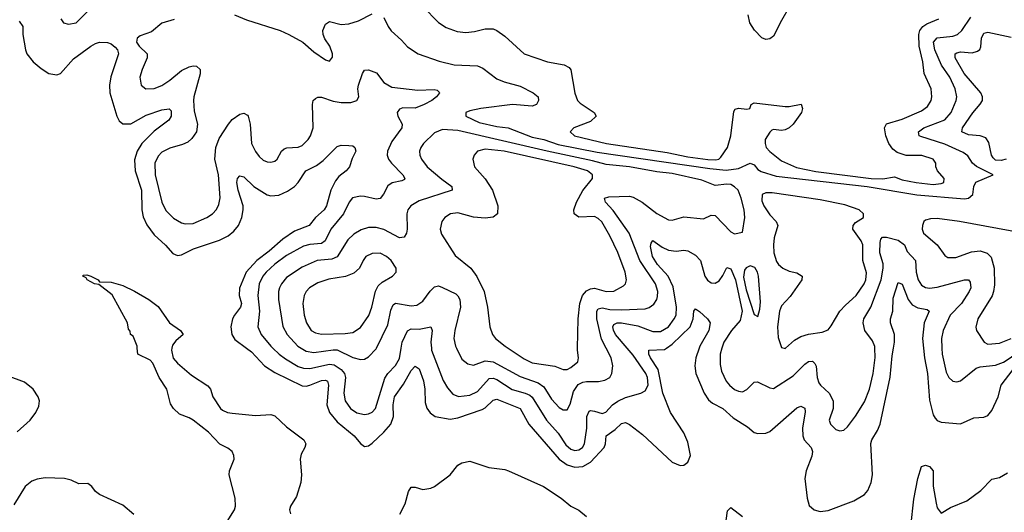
# Model space of a CAD drawing. Header units: inches. Extents: x 1834610 to 2027685, y 642842 to 774116.
# Tile 402 of 632: x 2004200 to 2009254, y 659158 to 661685. Entities that reach past the tile are written whole.
import ezdxf

# ---------------------------------------------------------------- set-up
doc = ezdxf.new("R2010")
doc.units = ezdxf.units.IN
doc.header["$MEASUREMENT"] = 0
doc.layers.add('C0605', color=7, linetype='Continuous')
doc.layers.add('C0606', color=7, linetype='Continuous')

msp = doc.modelspace()

# ---------------------------------------------------------------- linework, layer by layer
at = {"layer": 'C0605', "color": 5}
for points, elevation in [([(2005239.3, 659070), (2005302.4, 659170), (2005308, 659190), (2005306.5, 659230), (2005274.6, 659350), (2005277.1, 659370), (2005300.2, 659430), (2005299.1, 659450), (2005290, 659470.5), (2005267.8, 659487.8), (2005227.9, 659507.9), (2005170, 659569.1), (2005090, 659630.7), (2005070, 659642.9), (2005021, 659661), (2004989.8, 659689.8), (2004974.9, 659714.9), (2004954.9, 659790), (2004915.8, 659850), (2004883.2, 659923.2), (2004870, 659938), (2004807, 659970), (2004803.5, 660000)], 180), ([(2004980.9, 660000), (2004978.7, 659990), (2004988.4, 659948.4), (2005010, 659922.3), (2005081.8, 659861.8), (2005166.3, 659806.3), (2005179.3, 659790), (2005191.5, 659750), (2005230, 659691.2), (2005241.7, 659681.7), (2005266.4, 659670), (2005290, 659665.8), (2005410, 659655.3), (2005490, 659659.8), (2005510, 659653.1), (2005570, 659595.9), (2005659.4, 659530), (2005668.1, 659510), (2005663.2, 659490), (2005644.1, 659455.8), (2005639.7, 659430), (2005646.5, 659350), (2005642.9, 659310), (2005621.2, 659238.8), (2005590.1, 659190), (2005585.1, 659170), (2005590.8, 659150.8)], 180), ([(2005363.9, 660000), (2005390, 659981), (2005456.1, 659910), (2005510, 659875.1), (2005650, 659807.4), (2005670, 659805.2), (2005690, 659809.6), (2005750, 659834.5), (2005770, 659835.7), (2005779.7, 659830), (2005785.1, 659810), (2005776.5, 659710), (2005790.4, 659670.4), (2005830, 659622.4), (2005917.4, 659550), (2005950, 659511.6), (2005970, 659496), (2005990, 659499.6), (2006010, 659512.2), (2006070, 659569.5), (2006104.6, 659610), (2006119.4, 659650), (2006116.5, 659710), (2006123.6, 659750), (2006170, 659814.8), (2006210, 659884.7), (2006230, 659907.9), (2006250, 659894), (2006272.1, 659832.1), (2006279.1, 659790), (2006281.9, 659721.8), (2006290, 659691.7), (2006307.8, 659667.7), (2006333.4, 659650), (2006410, 659636.6), (2006450, 659642.3), (2006574.3, 659685.7), (2006590, 659694.2), (2006630, 659733.8), (2006650, 659737.8), (2006769.7, 659689.7), (2006814.4, 659610), (2006970, 659431.2), (2007010, 659401.1), (2007050, 659389.3), (2007090, 659392.2), (2007130, 659415.7), (2007200.7, 659490), (2007207.9, 659510), (2007210.6, 659550), (2007257.3, 659582.7), (2007290, 659613.2), (2007310, 659618.3), (2007330, 659607.8), (2007396.4, 659556.4), (2007550, 659414.6), (2007590, 659397.4), (2007610, 659399.5), (2007630, 659414.4), (2007642.9, 659450), (2007630, 659517.4), (2007610, 659565.8), (2007541.7, 659670), (2007501.8, 659770), (2007477.6, 659890), (2007438, 659950), (2007428.9, 659970), (2007429, 659990), (2007510, 659993.2), (2007520.2, 660000)], 220), ([(2005500.2, 660000), (2005532.4, 659970), (2005564.9, 659944.9), (2005630, 659906.8), (2005657.6, 659897.6), (2005690, 659895.1), (2005790, 659918.8), (2005813.9, 659913.9), (2005850.7, 659890), (2005867.8, 659870), (2005872.6, 659850), (2005863.3, 659770), (2005870.7, 659730), (2005897.9, 659690), (2005930, 659668.3), (2005970, 659659.5), (2005990, 659663), (2006010, 659672.1), (2006026.3, 659690), (2006073.9, 659846.1), (2006089.6, 659870.4), (2006129.1, 659910.9), (2006150, 659947.4), (2006158.3, 660000)], 240), ([(2005644.8, 660000), (2005670, 659984.9), (2005710, 659977), (2005810, 659992.3), (2005830, 659991.3), (2005910, 659952.8), (2005950, 659941.8), (2005970, 659944), (2005990, 659955.6), (2006030, 659997.4), (2006031.3, 660000)], 260), ([(2006313.6, 660000), (2006314.7, 659990), (2006374.3, 659834.3), (2006396.5, 659796.5), (2006424, 659764), (2006451.9, 659751.9), (2006510, 659759.3), (2006550, 659778.3), (2006610, 659844.5), (2006630, 659846.2), (2006650, 659838.9), (2006727.9, 659788), (2006794.7, 659770), (2006818.6, 659758.6), (2006830, 659748.1), (2006903.8, 659630), (2006963.8, 659563.8), (2007003.9, 659503.9), (2007030, 659482.1), (2007050, 659475.7), (2007070, 659478), (2007089.1, 659490.9), (2007099.4, 659510), (2007111.6, 659590), (2007111.2, 659650), (2007123.7, 659676.3), (2007130, 659680.2), (2007150, 659676.8), (2007190, 659665), (2007208.1, 659671.9), (2007242.7, 659710), (2007270, 659728.6), (2007310, 659747.6), (2007389.3, 659770), (2007410, 659780.3), (2007425.8, 659810), (2007423, 659850), (2007414.4, 659870), (2007350, 659964.2), (2007319.1, 660000)], 240), ([(2006442.7, 660000), (2006470, 659944.4), (2006500.1, 659920.1), (2006530, 659912.1), (2006590, 659934.4), (2006630, 659929.2), (2006770, 659854.7), (2006861.7, 659821.7), (2006890, 659802), (2006930, 659739), (2006970, 659695.2), (2006990, 659682.9), (2007010, 659683.2), (2007026.6, 659713.3), (2007042.1, 659777.9), (2007066.9, 659813.1), (2007090, 659825), (2007110, 659829.1), (2007170.5, 659829.5), (2007204.6, 659835.4), (2007229.8, 659850.2), (2007240.3, 659870), (2007244, 659910), (2007235.6, 659950), (2007210.4, 660000)], 260), ([(2006707.7, 660000), (2006790, 659945), (2006830, 659924), (2006947.9, 659907.9), (2006990, 659890.3), (2007010, 659891.3), (2007030, 659901.5), (2007065.1, 659930), (2007068.7, 659950), (2007063.2, 659990), (2007063.4, 660000)], 280), ([(2007687.4, 660000), (2007670.1, 659950), (2007665, 659910), (2007671.7, 659870), (2007713.8, 659770), (2007735.7, 659735.7), (2007757.3, 659717.3), (2007809, 659690), (2007862.8, 659642.8), (2007936.1, 659596.1), (2007970, 659566.5), (2007990, 659562), (2008030, 659563.9), (2008050, 659572.1), (2008190, 659694.7), (2008210, 659701.7), (2008230, 659692.4), (2008232.6, 659672.6), (2008218.8, 659590), (2008219.8, 659550), (2008226.4, 659530), (2008262.6, 659490), (2008270.2, 659470), (2008266.4, 659446.4), (2008238.1, 659370), (2008230.8, 659330.8), (2008242, 659230), (2008253, 659193.1), (2008278.4, 659170), (2008310, 659161.5), (2008350, 659167.9), (2008482.7, 659217.3), (2008537.1, 659250), (2008554.6, 659270), (2008571.2, 659310), (2008577.5, 659350), (2008569.4, 659510.6), (2008573.8, 659530), (2008603.1, 659576.9), (2008616.7, 659610), (2008668.9, 659851.1), (2008679.4, 659960.6), (2008686.1, 660000)], 220), ([(2007805.1, 660000), (2007795.7, 659970), (2007795.5, 659915.5), (2007802, 659882), (2007826.3, 659830), (2007843, 659810), (2007870, 659787.7), (2007890, 659778.9), (2007910, 659776.6), (2007932.7, 659787.3), (2007970, 659824.9), (2007987, 659827), (2008050, 659796), (2008070, 659793.8), (2008170, 659857.9), (2008230, 659917.4), (2008250, 659931), (2008270, 659933), (2008281.8, 659921.8), (2008288, 659908), (2008293.9, 659850), (2008302.7, 659822.7), (2008311.2, 659810), (2008355.2, 659770), (2008376.6, 659730), (2008375.6, 659690), (2008355.3, 659630), (2008361.7, 659610), (2008390, 659583.1), (2008410, 659575.8), (2008430, 659579.3), (2008450, 659597.1), (2008490, 659650.3), (2008536, 659724), (2008561.9, 659790), (2008582, 659870), (2008592, 659952), (2008589.8, 660000)], 240), ([(2008124.1, 660000), (2008130, 659998.3), (2008131.9, 660000)], 260), ([(2008840.1, 660000), (2008845, 659950), (2008860.2, 659870), (2008870, 659734), (2008890, 659658.4), (2008900.1, 659640.1), (2008910, 659628.5), (2008930, 659620.6), (2009030, 659612.1), (2009097.3, 659642.7), (2009150, 659646.4), (2009170, 659654), (2009190, 659679.6), (2009223.1, 659750), (2009237.8, 659810), (2009300.6, 659890), (2009363.2, 659956.8), (2009425.3, 659990), (2009439.3, 660000)], 220), ([(2008934.2, 660000), (2008935.3, 659970), (2008956.6, 659876.6), (2008970, 659848.9), (2008990, 659831.5), (2009010, 659827.9), (2009030, 659832.4), (2009110, 659897.1), (2009130, 659904.3), (2009210, 659912.7), (2009250, 659928.2), (2009290, 659954.4), (2009342, 659998), (2009345.4, 660000)], 240), ([(2004187.4, 659570), (2004253.7, 659630), (2004283.1, 659670), (2004297.8, 659702.2), (2004302, 659730), (2004295.4, 659750), (2004268.7, 659790), (2004225.2, 659825.2), (2004137.5, 659857.5)], 220), ([(2006151.3, 659148.7), (2006178.2, 659201.8), (2006195.2, 659264.8), (2006210, 659287.3), (2006230, 659287.7), (2006270, 659275.5), (2006310, 659282), (2006330, 659290.5), (2006410, 659350.6), (2006450, 659400.5), (2006470, 659412.4), (2006510, 659420.4), (2006607.6, 659387.6), (2006690, 659376.9), (2006710, 659370.3), (2006888.7, 659290), (2006979.5, 659230), (2007029.1, 659189.1), (2007070, 659168.5), (2007110, 659137)], 180), ([(2008775.1, 659084.9), (2008790, 659225.5), (2008810, 659330.6), (2008830, 659393.1), (2008850, 659399.3), (2008870, 659393.5), (2008890, 659370.3), (2008888.5, 659291.5), (2008904.4, 659204.4), (2008910, 659181.6), (2008930, 659154), (2008977.5, 659182.5), (2009062.8, 659217.2), (2009133.2, 659270), (2009190, 659328.6), (2009230, 659336.8), (2009270, 659360.1)], 180), ([(2004785.9, 659145.9), (2004730, 659194.6), (2004609.7, 659250), (2004590, 659265.3), (2004570, 659291.1), (2004550, 659305.3), (2004503.6, 659303.6), (2004463.5, 659323.5), (2004430, 659330.8), (2004330, 659335.6), (2004290, 659328.5), (2004262.5, 659317.5), (2004228.6, 659290), (2004170, 659195.6)], 220), ([(2007821.1, 659078.9), (2007833.9, 659166.1), (2007850, 659182), (2007910, 659136.3)], 180)]:
    msp.add_lwpolyline(points, dxfattribs=dict(at, elevation=elevation))
at = {"layer": 'C0606', "color": 5}
for points, elevation in [([(2004410.4, 661690), (2004424.9, 661670), (2004450, 661663.2), (2004489.2, 661670), (2004549.6, 661730)], 240), ([(2006270, 661753), (2006350, 661670.3), (2006390, 661644.7), (2006445.3, 661625.3), (2006490, 661620.2), (2006534.8, 661625.2), (2006590, 661638.9), (2006630, 661638.7), (2006650, 661630.3), (2006690, 661601.1), (2006790, 661510.3), (2006909.4, 661469.4), (2006994.3, 661454.3), (2007020.2, 661440.2), (2007028.4, 661428.4), (2007050, 661308), (2007064.1, 661270), (2007076.9, 661256.9), (2007149, 661210), (2007159.5, 661190), (2007130, 661163.1), (2007044.9, 661130), (2007025.7, 661110), (2007048.9, 661090), (2007211.9, 661050), (2007523.2, 661003.2), (2007630, 660981.7), (2007731.9, 660968.1), (2007773.1, 660966.9), (2007789.5, 660970.5), (2007799.9, 660980.1), (2007834, 661030), (2007849.8, 661090), (2007865.6, 661214.4), (2007872.8, 661227.2), (2007890, 661232.2), (2007933.1, 661226.9), (2007948.7, 661230), (2007955.1, 661250), (2007970, 661258.7), (2008130, 661239.7), (2008150, 661239.2), (2008211.5, 661251.6), (2008219, 661230), (2008213.7, 661210), (2008170, 661149.8), (2008150, 661131.4), (2008130, 661120.6), (2008110, 661117.3), (2008070, 661122.4), (2008061.9, 661118.1), (2008050, 661108.7), (2008026.2, 661070), (2008026.1, 661050), (2008032.7, 661030), (2008050, 661008.4), (2008110, 660961.9), (2008186.9, 660926.9), (2008286.1, 660906.1), (2008570.7, 660870), (2008630.5, 660869.5), (2008690, 660878.9), (2008730, 660864.6), (2008802.8, 660850), (2008890, 660840.6), (2008930, 660844.8), (2008944.2, 660850), (2008946, 660870), (2008911.2, 660910), (2008902.9, 660930), (2008903.6, 660950), (2008889.6, 660970), (2008831.5, 660988.5), (2008750, 660989), (2008703.8, 661003.8), (2008681.9, 661021.9), (2008661.9, 661050), (2008646.9, 661090), (2008639.5, 661130), (2008650, 661151.8), (2008730, 661175.3), (2008830, 661217.2), (2008860.4, 661239.6), (2008878.5, 661270), (2008882.1, 661290), (2008878.8, 661330), (2008842.8, 661410), (2008835.5, 661470), (2008817, 661550), (2008815.1, 661610), (2008820.6, 661630), (2008835.4, 661650), (2008856.4, 661663.6), (2008918.5, 661690)], 280), ([(2008150.7, 661749.3), (2008110, 661681.6), (2008070, 661601.6), (2008050, 661586.6), (2008030, 661584.4), (2008010, 661592.4), (2007971.7, 661631.7), (2007948.1, 661670), (2007939.8, 661710)], 280), ([(2004993.4, 661686.6), (2004930, 661667.8), (2004876.9, 661623.1), (2004818.2, 661601.8), (2004802.7, 661590), (2004799.8, 661570), (2004812.7, 661550), (2004854.2, 661510), (2004855.2, 661490), (2004828.2, 661430), (2004816.9, 661390), (2004823.6, 661350), (2004847.7, 661330), (2004890, 661332.1), (2004930, 661348.6), (2004970, 661374.5), (2005030, 661424.6), (2005070, 661443.1), (2005090, 661449.5), (2005107.1, 661447.1), (2005126.4, 661430), (2005127.1, 661407.1), (2005094.5, 661290), (2005092.6, 661270), (2005095.3, 661215.3), (2005112.6, 661150), (2005107.3, 661110), (2005084.4, 661075.6), (2005062.6, 661057.5), (2005035.4, 661044.6), (2004970, 661026.5), (2004930, 661005.5), (2004910, 660985.1), (2004893.9, 660950), (2004896.1, 660890), (2004930.1, 660750), (2004950, 660707.2), (2004990, 660666.3), (2005030, 660643.7), (2005050, 660638), (2005090, 660639.1), (2005160.4, 660670), (2005189.9, 660690.1), (2005210, 660711.8), (2005222.7, 660737.3), (2005229.1, 660770.9), (2005220.4, 660890), (2005202.1, 660970), (2005207.3, 661030), (2005223.9, 661076.1), (2005272, 661150), (2005290, 661173.7), (2005330, 661201.2), (2005350, 661206.3), (2005370, 661196.4), (2005373.6, 661190), (2005383, 661150), (2005390, 661050.7), (2005410, 661008.9), (2005430, 660982.8), (2005450, 660965.5), (2005470, 660956.5), (2005490, 660954.3), (2005510, 660960.3), (2005521.6, 660970), (2005543.5, 661010), (2005557.7, 661022.3), (2005572.1, 661027.8), (2005630, 661031.2), (2005650, 661040.7), (2005680.9, 661070), (2005693.6, 661090), (2005707.1, 661130), (2005703.4, 661250), (2005706.6, 661270), (2005718.4, 661281.6), (2005730, 661287.7), (2005750, 661287.3), (2005810, 661268), (2005850, 661260.9), (2005899.8, 661260.2), (2005931.2, 661270), (2005940.5, 661290), (2005936, 661330), (2005939.8, 661350), (2005959.8, 661410), (2005970, 661426.7), (2005990, 661429), (2006032.5, 661412.5), (2006070, 661363.6), (2006110, 661339.7), (2006244.2, 661324.2), (2006328, 661328), (2006343.1, 661323.1), (2006352.8, 661312.8), (2006354.4, 661310), (2006339.1, 661290), (2006315, 661270), (2006275.5, 661250), (2006230, 661232.3), (2006167.4, 661232.6), (2006150, 661226), (2006138.4, 661210), (2006140.9, 661190), (2006163.1, 661150), (2006162.2, 661130), (2006110, 661060.9), (2006088, 661010), (2006087, 660990), (2006093.7, 660970), (2006108.4, 660950), (2006167.1, 660890), (2006177.4, 660870), (2006175.1, 660864.9), (2006161.8, 660858.2), (2006111.8, 660848.2), (2006090, 660833.8), (2006066.9, 660790), (2006050, 660768.7), (2006030, 660764.4), (2005970, 660779.1), (2005950, 660779.8), (2005909, 660771), (2005891.4, 660748.6), (2005861.7, 660690), (2005797.9, 660610), (2005767.7, 660550), (2005750, 660537.1), (2005690, 660532.2), (2005656.5, 660523.5), (2005570, 660475.2), (2005510, 660430.4), (2005465.7, 660390), (2005447.8, 660370), (2005428.6, 660330), (2005422.5, 660270), (2005430.6, 660190), (2005421.7, 660110), (2005439.5, 660070), (2005489.5, 660010), (2005500.2, 660000)], 240), ([(2005303.2, 661710), (2005364.1, 661684.1), (2005536.5, 661630), (2005582, 661610), (2005653.4, 661570), (2005710, 661520.7), (2005770, 661479.5), (2005790, 661473), (2005806, 661494), (2005805.7, 661510), (2005791.4, 661550), (2005767.1, 661587.1), (2005757.8, 661610), (2005756.5, 661630), (2005770, 661663.1), (2005790, 661676), (2005850, 661661.6), (2005890, 661664.5), (2005939.9, 661680.1), (2006010, 661715.6)], 260), ([(2006070, 661697.1), (2006091.2, 661650), (2006107.6, 661627.6), (2006160.7, 661580.7), (2006190, 661546.3), (2006245.5, 661510), (2006353.2, 661473.2), (2006430, 661454.2), (2006550, 661449.4), (2006576.8, 661436.8), (2006650, 661381.8), (2006686.9, 661366.9), (2006770, 661344.7), (2006835.5, 661310), (2006861.6, 661290), (2006863.8, 661270), (2006853.4, 661250), (2006830, 661241.8), (2006730, 661249.9), (2006566.8, 661230), (2006510, 661218.6), (2006490.4, 661210), (2006490.3, 661190), (2006557.9, 661157.9), (2006650, 661136.6), (2006708, 661130), (2006830, 661083.5), (2006890, 661071.3), (2006964.9, 661044.9), (2007164.9, 661004.9), (2007742, 660921.9), (2007826.7, 660913.3), (2007890, 660921.3), (2007950, 660949.2), (2007970, 660940.3), (2007990, 660917.2), (2008006.3, 660906.3), (2008082.9, 660882.9), (2008550.4, 660830), (2008806.2, 660786.2), (2009050, 660765.9), (2009069.9, 660770.1), (2009092.1, 660787.9), (2009097.3, 660830), (2009107.7, 660852.3), (2009196.8, 660890), (2009112.1, 660932.1), (2009091.8, 660950), (2009066.5, 660986.5), (2009044.1, 661004.1), (2008950, 661047.2), (2008826.1, 661086.1), (2008817.7, 661090), (2008814.8, 661110), (2008841.8, 661130), (2008948.4, 661171.6), (2008981.1, 661210), (2009007.9, 661270), (2009010.5, 661290), (2009002.2, 661330), (2008975.2, 661390), (2008932.6, 661452.5), (2008897.5, 661530), (2008890.4, 661570), (2008910, 661592.3), (2008990, 661601.3), (2009014.8, 661610), (2009036.3, 661630), (2009082, 661698)], 260), ([(2004197.7, 661677.7), (2004215.4, 661650), (2004216.5, 661610), (2004229.3, 661530), (2004236.5, 661510), (2004270, 661469.1), (2004310, 661434.3), (2004350, 661408.9), (2004390, 661402), (2004410, 661408.5), (2004476.1, 661483.9), (2004564.7, 661550), (2004590, 661563), (2004610.5, 661569.5), (2004650, 661568.6), (2004670, 661560.9), (2004690, 661545.3), (2004702, 661530), (2004707.8, 661510), (2004667.7, 661392.3), (2004661.1, 661350), (2004662.6, 661310), (2004698.2, 661190), (2004710, 661166.7), (2004730, 661151.2), (2004770, 661150.8), (2004850, 661195.7), (2004930, 661223), (2004967.3, 661227.3), (2004977.1, 661217.1), (2004978, 661190), (2004965.5, 661170), (2004890, 661114.3), (2004827.8, 661050), (2004803.9, 661010), (2004790, 660966), (2004792.5, 660910), (2004824.7, 660810), (2004827.3, 660710), (2004833.7, 660673.7), (2004852.1, 660632.1), (2004890, 660581.5), (2004948, 660528), (2004985.8, 660485.8), (2005010, 660474.9), (2005030, 660478.2), (2005091.4, 660510), (2005226.2, 660553.8), (2005270, 660576.3), (2005300, 660600), (2005323, 660630), (2005340.4, 660670), (2005347.7, 660710), (2005346.6, 660730), (2005321.6, 660810), (2005314.6, 660850), (2005318.8, 660870), (2005330, 660884.9), (2005350, 660879.7), (2005402, 660830), (2005470, 660787.6), (2005490, 660781.6), (2005530, 660785.8), (2005574.9, 660805.1), (2005610, 660829.5), (2005630, 660850.1), (2005668.2, 660910), (2005722.9, 660937.1), (2005757.6, 660962.4), (2005830, 661034.9), (2005850, 661041.7), (2005890, 661040.3), (2005910, 661038), (2005920.7, 661030), (2005926.4, 661010), (2005907.5, 660972.5), (2005893.8, 660930), (2005876, 660910), (2005838.6, 660881.4), (2005821, 660859), (2005796.4, 660810), (2005774.2, 660730), (2005762.2, 660710), (2005719, 660670), (2005686, 660630), (2005610, 660599.7), (2005550, 660559), (2005481.4, 660498.6), (2005417.6, 660450), (2005363.4, 660390), (2005328, 660308), (2005327.5, 660270), (2005338.5, 660230), (2005333.9, 660210), (2005302.1, 660170), (2005292.1, 660150), (2005283.5, 660110), (2005288.2, 660070), (2005303.7, 660043.7), (2005363.9, 660000)], 220), ([(2009263.6, 660970), (2009237.8, 660962.2), (2009210, 660965.5), (2009197.1, 660977.1), (2009189.3, 660990), (2009174.5, 661054.5), (2009158.8, 661078.8), (2009130, 661089.3), (2009070, 661094.2), (2009036.8, 661110), (2009040.2, 661130), (2009093.1, 661206.9), (2009131.3, 661251.3), (2009142.3, 661270), (2009143, 661290), (2009134, 661310), (2009049.2, 661409.2), (2009002.5, 661490), (2009002.6, 661510), (2009010, 661516.1), (2009030, 661520.4), (2009090, 661515.8), (2009116.9, 661523.1), (2009128, 661532), (2009133.7, 661546.2), (2009137.5, 661590), (2009150, 661616.8), (2009170, 661620.7), (2009290, 661596.2)], 240), ([(2007210.4, 660000), (2007186.8, 660046.8), (2007162, 660150), (2007162.5, 660190), (2007170, 660201.8), (2007190, 660206.2), (2007230, 660199), (2007290, 660197.5), (2007410, 660202.5), (2007431.4, 660208.5), (2007455, 660225), (2007470.9, 660249.1), (2007474.8, 660265.2), (2007475.4, 660290), (2007464.5, 660330), (2007382.7, 660450), (2007329, 660590), (2007246.7, 660706.7), (2007207.6, 660750), (2007202.4, 660770), (2007224, 660776), (2007330, 660779.6), (2007350, 660774.6), (2007395, 660750), (2007470, 660691.7), (2007530, 660659), (2007550, 660657.1), (2007610, 660673.5), (2007710, 660663.9), (2007750, 660683.2), (2007770, 660680.7), (2007850, 660597.8), (2007870, 660586), (2007910, 660596), (2007922, 660670), (2007918.2, 660710), (2007903.8, 660770), (2007887.6, 660810), (2007870, 660827.6), (2007850, 660839.6), (2007830, 660841.8), (2007770, 660835.3), (2007702.3, 660862.3), (2007550, 660895.5), (2007470, 660904.2), (2007330.4, 660930.4), (2007210, 660942), (2007141.3, 660961.3), (2006907.6, 661010), (2006450, 661116.2), (2006370, 661122.2), (2006330, 661105.5), (2006272.3, 661050), (2006258.8, 661030), (2006253, 661010), (2006254.7, 660990), (2006262.9, 660970), (2006292, 660930), (2006366.4, 660866.4), (2006418.3, 660830), (2006420.3, 660810), (2006250, 660755.3), (2006207.2, 660730), (2006192.8, 660710), (2006186.7, 660690), (2006188.7, 660610), (2006185.6, 660590), (2006174.3, 660570), (2006150, 660567), (2006070, 660608.6), (2006030, 660619.5), (2005990, 660618.5), (2005952.8, 660607.2), (2005915.2, 660584.8), (2005884, 660556), (2005830, 660469.2), (2005802.8, 660457.2), (2005727, 660450), (2005650, 660415.8), (2005570, 660362.5), (2005543.9, 660330), (2005534.4, 660310), (2005529, 660290), (2005528, 660250), (2005551.5, 660111.5), (2005573.9, 660070), (2005628.1, 660010), (2005644.8, 660000)], 260), ([(2007063.4, 660000), (2007066.9, 660150), (2007075, 660230), (2007088.5, 660270), (2007110, 660294), (2007130, 660304.7), (2007150, 660308.3), (2007210, 660290.7), (2007250, 660292.1), (2007300.3, 660319.7), (2007309.8, 660330), (2007315.4, 660350), (2007308.5, 660390), (2007270, 660491.1), (2007230, 660577.2), (2007189, 660649), (2007170, 660666.2), (2007150, 660675.3), (2007070, 660671.9), (2007046.1, 660690), (2007044.1, 660710), (2007057.6, 660750), (2007091.7, 660808.3), (2007141.1, 660870), (2007140.5, 660890), (2007114, 660910), (2007047.1, 660930), (2006686.6, 661010), (2006590, 661021.9), (2006550, 661010.8), (2006532.4, 660990), (2006526.7, 660970), (2006534.9, 660930), (2006590, 660868.1), (2006626.3, 660810), (2006655, 660730), (2006653.2, 660690), (2006630, 660671.8), (2006590, 660667.9), (2006530, 660671.9), (2006450, 660693.7), (2006411.1, 660688.9), (2006382, 660670), (2006367.4, 660650), (2006358.7, 660610), (2006364.6, 660584.6), (2006434.8, 660474.8), (2006515.8, 660410), (2006547.5, 660367.5), (2006584.6, 660290), (2006600.7, 660210), (2006612.8, 660110), (2006627.6, 660070), (2006642.6, 660050), (2006692.8, 660010), (2006707.7, 660000)], 280), ([(2008131.9, 660000), (2008178.2, 660041.8), (2008210, 660059.3), (2008250, 660071.1), (2008318.6, 660081.4), (2008350, 660094.4), (2008366, 660114), (2008410.6, 660190), (2008438.8, 660221.2), (2008494.5, 660270), (2008535.3, 660330), (2008543.6, 660350), (2008547, 660387), (2008527.9, 660450), (2008528.4, 660530), (2008519.4, 660550), (2008477.5, 660610), (2008478.1, 660630), (2008490, 660645), (2008531.2, 660670), (2008532.2, 660690), (2008509.7, 660710), (2008435, 660735), (2008310, 660761.3), (2008063.1, 660796.9), (2008030, 660797.7), (2008011.3, 660788.7), (2008010, 660756), (2008020.8, 660730), (2008050, 660684.9), (2008084, 660650), (2008092.2, 660630), (2008073.6, 660566.4), (2008068.9, 660531.1), (2008072.1, 660490), (2008085.5, 660445.5), (2008094.7, 660430), (2008117.4, 660410), (2008150, 660395.5), (2008190, 660386.2), (2008216, 660370), (2008214.9, 660350), (2008154.4, 660265.6), (2008110, 660216.9), (2008100.4, 660190), (2008090.6, 660110), (2008094.2, 660054.2), (2008110, 660004.2), (2008124.1, 660000)], 260), ([(2009350, 660590.9), (2009023.6, 660650), (2008910, 660665.2), (2008875.7, 660664.3), (2008850, 660657.3), (2008840.7, 660650), (2008834.4, 660630), (2008832.9, 660610), (2008839.5, 660590), (2008909.6, 660529.5), (2008950, 660475.8), (2008965.3, 660465.3), (2009006.1, 660466.1), (2009085.9, 660494.1), (2009130, 660499), (2009167.3, 660487.3), (2009186.3, 660466.3), (2009201.6, 660410), (2009204.2, 660324.2), (2009199.6, 660290), (2009191.5, 660268.5), (2009119.2, 660150), (2009107.8, 660107.8), (2009112.4, 660090), (2009151.9, 660030), (2009170, 660020.6), (2009230, 660026.5), (2009290, 660050.1)], 260), ([(2008589.8, 660000), (2008589.4, 660009.4), (2008577, 660036.9), (2008538.8, 660090), (2008529.9, 660130), (2008533.1, 660150), (2008568.9, 660211.1), (2008622.7, 660350), (2008633.2, 660410), (2008632.1, 660432.1), (2008616.1, 660490), (2008617.6, 660542.4), (2008621.3, 660558.7), (2008630, 660569.2), (2008650.1, 660570.1), (2008710, 660553.6), (2008741.3, 660530), (2008756.3, 660496.3), (2008798.2, 660450), (2008801.8, 660390), (2008811.4, 660350), (2008830, 660324), (2008850, 660312.1), (2008870, 660308.6), (2008910, 660313.4), (2009050, 660351.5), (2009070, 660350.2), (2009078.5, 660338.5), (2009082.8, 660310), (2009074.8, 660290), (2009033.9, 660230), (2008976.8, 660170), (2008940.1, 660090), (2008932.5, 660050), (2008934.2, 660000)], 240), ([(2007319.1, 660000), (2007258.7, 660070), (2007247.6, 660092.4), (2007245, 660110), (2007250, 660121.2), (2007267.6, 660130), (2007290, 660130.1), (2007373.9, 660113.9), (2007450, 660085.7), (2007490, 660085.5), (2007530.5, 660110), (2007560.5, 660150), (2007569.9, 660170), (2007572.1, 660210), (2007554.1, 660314.1), (2007529.2, 660369.2), (2007473.6, 660430), (2007448.4, 660470), (2007438.9, 660521.1), (2007441.4, 660538.6), (2007450, 660552), (2007497.6, 660517.6), (2007530, 660502.5), (2007570, 660497.1), (2007610, 660502.6), (2007630, 660499.2), (2007670, 660477.7), (2007695.5, 660450), (2007716.9, 660370), (2007730, 660349), (2007750, 660336.1), (2007770, 660334.4), (2007790, 660345.6), (2007810, 660372.8), (2007830, 660414.6), (2007850, 660407.6), (2007874.8, 660350), (2007909.6, 660190), (2007898.1, 660141.9), (2007853.4, 660090), (2007814.5, 660030), (2007805.1, 660000)], 240), ([(2004803.5, 660000), (2004802.4, 660010), (2004782, 660062), (2004768, 660070), (2004767.3, 660087.3), (2004758, 660098), (2004752.7, 660130), (2004674, 660274), (2004606.3, 660326.3), (2004584, 660330), (2004546, 660350), (2004540.9, 660360.9), (2004524.5, 660370), (2004525.6, 660374.4), (2004544.2, 660375.8), (2004566, 660370), (2004602.8, 660350), (2004610, 660341), (2004670, 660338.7), (2004730, 660322.3), (2004790, 660292.9), (2004862.2, 660250), (2004910, 660214.4), (2004969.5, 660129.5), (2005026, 660090), (2005039.1, 660070), (2005002, 660038), (2004984.3, 660015.7), (2004980.9, 660000)], 180), ([(2006031.3, 660000), (2006090, 660120.3), (2006104.8, 660195.2), (2006117.7, 660222.3), (2006130, 660231.5), (2006210, 660217.3), (2006238.8, 660221.2), (2006270, 660241.2), (2006307.4, 660292.6), (2006330, 660314.4), (2006350, 660319.1), (2006370, 660311.3), (2006438.2, 660278.3), (2006449.4, 660269.4), (2006460.2, 660250), (2006463.2, 660210), (2006433, 660090), (2006429.4, 660050), (2006437.9, 660010), (2006442.7, 660000)], 260), ([(2008686.1, 660000), (2008691.5, 660031.5), (2008690.3, 660070.3), (2008669.9, 660130), (2008669.9, 660150), (2008681.4, 660190), (2008683.1, 660256.9), (2008710, 660336.3), (2008730, 660328.7), (2008760.4, 660250), (2008781.6, 660221.6), (2008810, 660206.9), (2008859.2, 660199.2), (2008868.8, 660190), (2008842.3, 660130), (2008835.3, 660050), (2008840.1, 660000)], 220), ([(2007520.2, 660000), (2007550, 660019.8), (2007641.9, 660110), (2007657.7, 660150), (2007661.2, 660190), (2007670, 660201.3), (2007690, 660188.9), (2007731.6, 660150), (2007743.9, 660130), (2007738.1, 660090), (2007690.8, 660010), (2007687.4, 660000)], 220), ([(2006158.3, 660000), (2006163.1, 660030), (2006190.9, 660089.1), (2006210, 660099.8), (2006250, 660097.4), (2006310, 660110.2), (2006317.7, 660090), (2006310.1, 660030), (2006313.6, 660000)], 240)]:
    msp.add_lwpolyline(points, dxfattribs=dict(at, elevation=elevation))
for points, elevation in [([(2006050, 660487.1), (2006010, 660485.8), (2005977, 660470), (2005962.4, 660450), (2005944, 660410), (2005915.7, 660384.3), (2005872.6, 660367.4), (2005786.6, 660353.4), (2005730, 660335.4), (2005688.2, 660310), (2005670.2, 660290), (2005660.6, 660270), (2005653.4, 660230), (2005659.8, 660170), (2005671.7, 660130), (2005696.9, 660090), (2005718, 660078), (2005750, 660072.6), (2005870, 660074.7), (2005910, 660080.8), (2005950, 660106), (2005992.5, 660167.5), (2006008.1, 660210), (2006026.9, 660293.2), (2006040.7, 660319.3), (2006061.4, 660338.6), (2006113.6, 660370), (2006133.3, 660390), (2006133, 660410), (2006107.1, 660450), (2006082.6, 660470)], 280), ([(2007950, 660422.5), (2007930, 660412.6), (2007920, 660400), (2007914.8, 660365.2), (2007930, 660298.8), (2007970, 660172.4), (2007990, 660163), (2007999.3, 660200.7), (2008002.3, 660237.7), (2007992.5, 660370), (2007987.8, 660390), (2007974, 660414)], 260)]:
    msp.add_lwpolyline(points, close=True, dxfattribs=dict(at, elevation=elevation))

doc.saveas('drawing.dxf')
